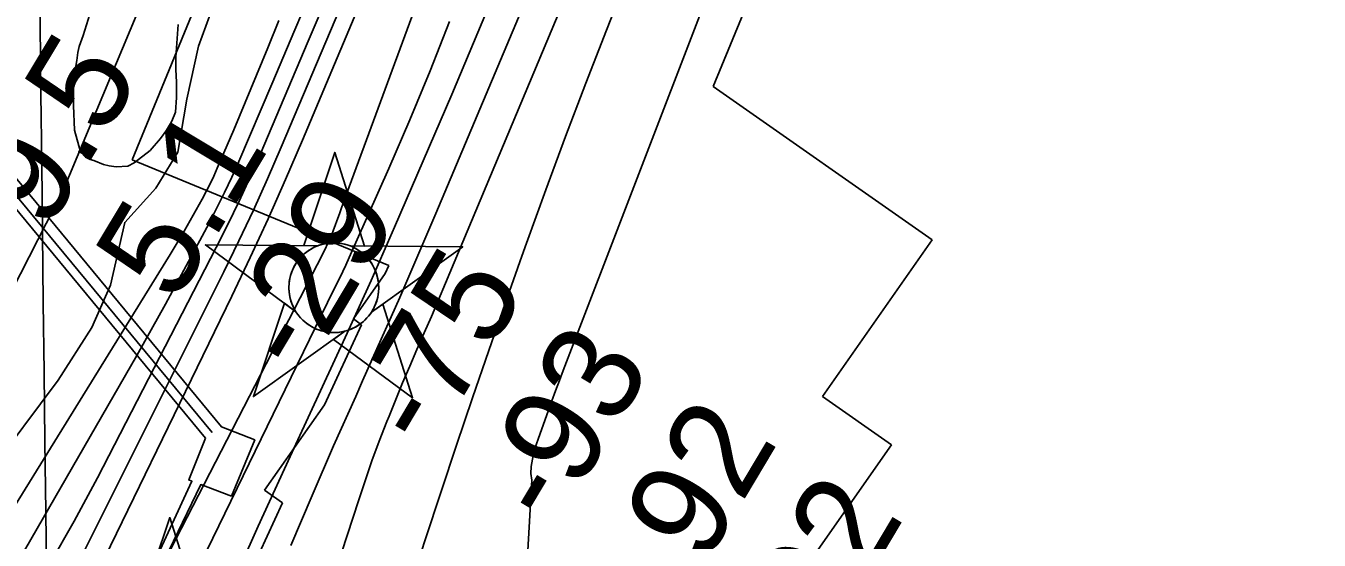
# Model space of a CAD drawing. Extents: x 3683402 to 3721514, y 487807 to 513565.
# Drawn here: x 3708766 to 3709645, y 493874 to 494224 of the extents above; entities that cross this region are included whole.
import ezdxf

# ---------------------------------------------------------------- set-up
doc = ezdxf.new("R2010")
doc.units = 0
for name, color, linetype in [('V-CHAN-DOCK', 7, 'Continuous'), ('V-CHAN-NAID', 7, 'Continuous'), ('V-GRID-MAJR', 7, 'Continuous'), ('V-RIVR-EDGE', 7, 'Continuous'), ('V-RIVR-RANG', 7, 'Continuous'), ('V-RRAP-FSHR', 7, 'Continuous'), ('V-RRAP-RVMT', 7, 'Continuous'), ('V-SITE-VEGE', 7, 'Continuous'), ('V-TOPO-DPTH', 7, 'Continuous'), ('V-TOPO-MAJR', 7, 'Continuous'), ('V-TOPO-MINR', 7, 'Continuous'), ('V-TOPO-WATR', 7, 'Continuous'), ('V-UTIL-LINE', 7, 'Continuous')]:
    doc.layers.add(name, color=color, linetype=linetype)

msp = doc.modelspace()

# ---------------------------------------------------------------- linework, layer by layer
at = {"layer": 'V-CHAN-DOCK'}
msp.add_lwpolyline([(3708887.74, 493943.4), (3708876.39, 493915.03), (3708878.57, 493914.21), (3708836.98, 493824.14), (3708841.22, 493822.16), (3708884.56, 493911.94), (3708905.39, 493904.05), (3708921.34, 493942.24), (3708898.62, 493951.2), (3708702.27, 494188.56), (3708693.12, 494178.74), (3708887.74, 493943.4)], dxfattribs=at)
at = {"layer": 'V-CHAN-NAID'}
for points in [[(3708964.18, 494074.41), (3708954.6, 494074.47), (3708975.72, 494137.96), (3708995.95, 494074.18), (3708986.36, 494074.25), (3708984.78, 494074.83), (3708982.69, 494075.45), (3708980.65, 494075.9), (3708978.61, 494076.21), (3708977.44, 494076.32), (3708975.91, 494076.4), (3708974.19, 494076.4), (3708972.82, 494076.33), (3708970.91, 494076.13), (3708969.55, 494075.91), (3708967.76, 494075.53), (3708966.23, 494075.1), (3708965.2, 494074.77)], [(3708964.18, 494074.41), (3708887.69, 494074.95), (3708949.26, 494029.55), (3708948.14, 494031.46), (3708947.33, 494033.09), (3708946.51, 494035.05), (3708945.81, 494037.11), (3708945.45, 494038.43), (3708945.09, 494040.06), (3708944.84, 494041.5), (3708944.66, 494043.1), (3708944.55, 494044.84), (3708944.53, 494046.42), (3708944.64, 494048.49), (3708944.82, 494050.11), (3708945.22, 494052.31), (3708945.7, 494054.23), (3708946.3, 494056.12), (3708946.96, 494057.8), (3708947.68, 494059.39), (3708948.5, 494060.92), (3708949.56, 494062.66), (3708950.59, 494064.13), (3708951.59, 494065.4), (3708952.59, 494066.55), (3708953.9, 494067.88), (3708954.95, 494068.85), (3708956.67, 494070.24), (3708957.88, 494071.11), (3708959.57, 494072.18), (3708961.3, 494073.13), (3708962.74, 494073.81)], [(3708986.36, 494074.25), (3709062.85, 494073.71), (3709000.65, 494029.18), (3709001.56, 494030.67), (3709002.54, 494032.52), (3709003.25, 494034.1), (3709003.99, 494036.06), (3709004.54, 494037.85), (3709004.93, 494039.48), (3709005.29, 494041.49), (3709005.48, 494043.07), (3709005.6, 494045.27), (3709005.58, 494047.34), (3709005.39, 494049.55), (3709005.12, 494051.31), (3709004.63, 494053.54), (3709003.99, 494055.68), (3709003.24, 494057.67), (3709002.59, 494059.11), (3709001.58, 494061.03), (3709000.52, 494062.75), (3708999.31, 494064.45), (3708998.05, 494065.99), (3708996.78, 494067.35), (3708995.14, 494068.89), (3708993.4, 494070.3), (3708991.72, 494071.48), (3708989.83, 494072.61), (3708988.36, 494073.37)], [(3708982.62, 494016.28), (3708920.41, 493971.76), (3708941.54, 494035.24), (3708949.26, 494029.55), (3708949.89, 494028.59), (3708951.27, 494026.73), (3708952.49, 494025.31), (3708953.95, 494023.81), (3708955.34, 494022.56), (3708956.8, 494021.4), (3708958.2, 494020.41), (3708959.88, 494019.38), (3708961.59, 494018.47), (3708963.38, 494017.66), (3708964.83, 494017.1), (3708966.46, 494016.57), (3708968.68, 494016.01), (3708970.21, 494015.72), (3708972.24, 494015.46), (3708973.78, 494015.36), (3708975.64, 494015.34), (3708977.33, 494015.41), (3708979.04, 494015.59), (3708980.94, 494015.9)], [(3709000.65, 494029.18), (3709008.44, 494034.77), (3709028.67, 493970.99), (3708974.82, 494010.7), (3708982.62, 494016.28), (3708984.28, 494016.75), (3708985.9, 494017.31), (3708988.05, 494018.23), (3708989.79, 494019.11), (3708991.65, 494020.23), (3708993.39, 494021.44), (3708994.95, 494022.68), (3708996.23, 494023.85), (3708997.62, 494025.27), (3708998.82, 494026.67), (3708999.94, 494028.15)], [(3708851.9, 493825.88), (3708842.31, 493825.95), (3708863.44, 493889.43), (3708883.66, 493825.66), (3708874.08, 493825.72), (3708872.5, 493826.3), (3708870.4, 493826.92), (3708868.36, 493827.37), (3708866.33, 493827.68), (3708865.16, 493827.79), (3708863.63, 493827.88), (3708861.91, 493827.87), (3708860.54, 493827.8), (3708858.63, 493827.6), (3708857.26, 493827.38), (3708855.48, 493827), (3708853.95, 493826.58), (3708852.92, 493826.25)]]:
    msp.add_lwpolyline(points, close=True, dxfattribs=at)
msp.add_circle((3708975.07, 494045.87), 30.54, dxfattribs=at)
at = {"layer": 'V-GRID-MAJR'}
msp.add_spline([(3708784.11, 493467.74), (3708712.75, 499525.16), (3708641.34, 505585.66), (3708569.94, 511646.18), (3708569.9, 511649.25)], degree=3, dxfattribs=at)
at = {"layer": 'V-RIVR-EDGE'}
msp.add_lwpolyline([(3709204.66, 494898.55), (3709196.14, 494852.35), (3709189.49, 494831.95), (3709165.44, 494818.81), (3709138.37, 494795.46), (3709104.63, 494748.12), (3709091.91, 494701.92), (3709072.64, 494675.56), (3709054.51, 494626.98), (3709004.38, 494504.63), (3708964.52, 494408.08), (3708936.69, 494324.7), (3708900.51, 494258.16), (3708882.98, 494210.17), (3708875.09, 494174.17), (3708869, 494138.17), (3708853.93, 494113.59), (3708832.86, 494090.23), (3708823.15, 494047.63), (3708810.47, 494018.85), (3708787.57, 493982.89), (3708739.99, 493919.37), (3708703.83, 493863.03)], dxfattribs=at)
at = {"layer": 'V-RRAP-FSHR'}
msp.add_lwpolyline([(3709683.94, 497909.33), (3709691.83, 497711.1), (3709672.5, 497425.14), (3709598.29, 496944.22), (3709548.73, 496474.36), (3709447.08, 495946.75), (3709429.93, 495804.15), (3709370.65, 495459.02), (3709316.31, 495264.98), (3709159.8, 494940.18), (3709104.61, 494843.87), (3708890.07, 494349.34), (3708791.12, 494112.62), (3708697.28, 493928.87), (3708618.26, 493803.47), (3708408.84, 493463.38)], dxfattribs=at)
at = {"layer": 'V-RRAP-RVMT'}
for p, q in [((3709271.31, 494275.17), (3709233.25, 494182.74)), ((3708837.88, 494132.96), (3708892.51, 494265.66)), ((3709233.25, 494182.74), (3709382.19, 494078.45)), ((3709012.61, 494061.04), (3708837.88, 494132.96)), ((3709382.19, 494078.45), (3709307.64, 493971.92)), ((3709010.06, 494055.54), (3709012.61, 494061.04)), ((3708988.37, 494024.58), (3709010.06, 494055.54)), ((3708993.92, 494020.7), (3708988.37, 494024.58)), ((3708968.69, 493966.22), (3708993.92, 494020.7)), ((3709307.64, 493971.92), (3709354.58, 493939.04)), ((3708928.02, 493908.12), (3708968.69, 493966.22)), ((3709354.58, 493939.04), (3709279.99, 493832.55)), ((3708940.24, 493899.59), (3708928.02, 493908.12)), ((3708905.67, 493825.04), (3708940.24, 493899.59))]:
    msp.add_line(p, q, dxfattribs=at)
at = {"layer": 'V-SITE-VEGE'}
msp.add_lwpolyline([(3708869.09, 494224.98), (3708867.58, 494202.64), (3708867.6, 494194.41), (3708868.02, 494185.79), (3708868.04, 494175.21), (3708867.28, 494165.41), (3708864.95, 494159.14), (3708861.44, 494153.25), (3708857.14, 494147.36), (3708850.11, 494139.11), (3708839.16, 494130.86), (3708834.85, 494128.5), (3708827.02, 494128.08), (3708822.31, 494128.86), (3708818.39, 494129.63), (3708811.72, 494132.36), (3708809.37, 494133.13), (3708806.23, 494134.69), (3708802.7, 494138.21), (3708798.74, 494153.09), (3708797.91, 494169.94), (3708798.01, 494181.76), (3708798.16, 494185.51), (3708798.64, 494191.1), (3708800.19, 494200.51), (3708800.96, 494206), (3708801.95, 494210.02), (3708804.45, 494217.37), (3708809.12, 494231.88)], dxfattribs=at)
at = {"layer": 'V-TOPO-DPTH'}
for points in [[(3708685.41, 493587.44), (3708905.67, 494040.02), (3708918.2, 494066.32), (3708930.44, 494092.76), (3708942.24, 494119.4), (3708953.75, 494146.18), (3709005.19, 494268.68), (3709041.99, 494356.89), (3709078.54, 494445.2), (3709114.69, 494533.68), (3709150.57, 494622.27), (3709236.39, 494835.48), (3709241.07, 494847.27), (3709245.68, 494859.09), (3709250.18, 494870.95), (3709254.61, 494882.84), (3709282.51, 494958.79)], [(3709282.51, 494958.79), (3709254.61, 494882.84), (3709250.18, 494870.95), (3709245.68, 494859.09), (3709241.07, 494847.27), (3709236.39, 494835.48), (3709150.57, 494622.27), (3709114.69, 494533.68), (3709078.54, 494445.2), (3709041.99, 494356.89), (3709005.19, 494268.68), (3708953.75, 494146.18), (3708942.24, 494119.4), (3708930.44, 494092.76), (3708918.2, 494066.32), (3708905.67, 494040.02), (3708685.41, 493587.44)], [(3709240.8, 494897.13), (3709232.56, 494875.06), (3709231.32, 494871.79), (3709230.06, 494868.52), (3709228.76, 494865.28), (3709227.44, 494862.04), (3709049.74, 494432.7), (3709026.94, 494377.87), (3709004.02, 494323.07), (3708980.94, 494268.35), (3708957.74, 494213.68), (3708924.89, 494136.59), (3708917.86, 494120.58), (3708910.6, 494104.68), (3708902.99, 494088.95), (3708895.15, 494073.32), (3708814.26, 493916.43), (3708798.44, 493886.98), (3708781.99, 493857.89), (3708555.75, 493465.09)], [(3708555.75, 493465.09), (3708781.99, 493857.89), (3708798.44, 493886.98), (3708814.26, 493916.43), (3708895.15, 494073.32), (3708902.99, 494088.95), (3708910.6, 494104.68), (3708917.86, 494120.58), (3708924.89, 494136.59), (3708957.74, 494213.68), (3708980.94, 494268.35), (3709004.02, 494323.07), (3709026.94, 494377.87), (3709049.74, 494432.7), (3709227.44, 494862.04), (3709228.76, 494865.28), (3709230.06, 494868.52), (3709231.32, 494871.79), (3709232.56, 494875.06), (3709240.8, 494897.13)], [(3708779.21, 493703.17), (3708967.59, 494068.8), (3708967.94, 494069.5), (3708968.29, 494070.2), (3708968.63, 494070.91), (3708968.96, 494071.62), (3708971.04, 494076.14), (3708972.37, 494079.13), (3708973.65, 494082.14), (3708974.85, 494085.18), (3708976.01, 494088.24), (3708977.18, 494091.45), (3708978.89, 494096.13), (3708980.6, 494100.81), (3708982.32, 494105.48), (3708984.03, 494110.16), (3709095.28, 494412.55)], [(3709095.28, 494412.55), (3708984.03, 494110.16), (3708982.32, 494105.48), (3708980.6, 494100.81), (3708978.89, 494096.13), (3708977.18, 494091.45), (3708976.01, 494088.24), (3708974.85, 494085.18), (3708973.65, 494082.14), (3708972.37, 494079.13), (3708971.04, 494076.14), (3708968.96, 494071.62), (3708968.63, 494070.91), (3708968.29, 494070.2), (3708967.94, 494069.5), (3708967.59, 494068.8), (3708779.21, 493703.17)], [(3708937.58, 494227.68), (3708930.14, 494209.01), (3708922.58, 494190.39), (3708914.85, 494171.84), (3708907.01, 494153.33), (3708895.77, 494127.1), (3708893.39, 494121.79), (3708890.9, 494116.52), (3708888.25, 494111.34), (3708885.5, 494106.21), (3708873.25, 494084.24), (3708863.82, 494068.49), (3708490.34, 493464.33)], [(3708884.63, 493858.61), (3708974.96, 494044.08), (3708979.09, 494052.67), (3708983.15, 494061.28), (3708987.13, 494069.94), (3708991.04, 494078.62), (3709012.55, 494127.05), (3709026.82, 494160.11), (3709040.62, 494193.35), (3709053.72, 494226.88)], [(3709053.72, 494226.88), (3709040.62, 494193.35), (3709026.82, 494160.11), (3709012.55, 494127.05), (3708991.04, 494078.62), (3708987.13, 494069.94), (3708983.15, 494061.28), (3708979.09, 494052.67), (3708974.96, 494044.08), (3708884.63, 493858.61)]]:
    msp.add_lwpolyline(points, dxfattribs=at)
at = {"layer": 'V-TOPO-MAJR'}
msp.add_lwpolyline([(3709081.97, 494240.68), (3709055.3, 494177.21), (3709016.38, 494086.94), (3709008.51, 494068.88), (3709000.53, 494050.86), (3708992.41, 494032.9), (3708984.19, 494014.99), (3708949.13, 493939.43), (3708923.65, 493883.62), (3708898.61, 493827.62)], dxfattribs=at)
at = {"layer": 'V-TOPO-MINR'}
for points in [[(3709282.51, 494958.79), (3709254.61, 494882.84), (3709250.18, 494870.95), (3709245.68, 494859.09), (3709241.07, 494847.27), (3709236.39, 494835.48), (3709150.57, 494622.27), (3709114.69, 494533.68), (3709078.54, 494445.2), (3709041.99, 494356.89), (3709005.19, 494268.68), (3708953.75, 494146.18), (3708942.24, 494119.4), (3708930.44, 494092.76), (3708918.2, 494066.32), (3708905.67, 494040.02), (3708685.41, 493587.44)], [(3709261.66, 494928.14), (3709243.41, 494878.87), (3709240.6, 494871.37), (3709237.73, 494863.89), (3709234.78, 494856.44), (3709231.79, 494849.01), (3709101.16, 494528.98), (3709071.63, 494457.03), (3709041.92, 494385.15), (3709011.94, 494313.38), (3708981.78, 494241.69), (3708939.34, 494141.37), (3708930.06, 494119.99), (3708920.51, 494098.73), (3708910.55, 494077.66), (3708900.32, 494056.71), (3708756.12, 493768.26), (3708746.17, 493748.98), (3708581.8, 493465.39)], [(3709360.09, 494910.95), (3709351.43, 494885.98), (3709342.81, 494860.99), (3709331.61, 494828.46), (3709328.57, 494819.74), (3709325.5, 494811.04), (3709322.38, 494802.36), (3709319.21, 494793.7), (3709253.03, 494614.37), (3709216.54, 494517.58), (3709179.16, 494421.13), (3709140.45, 494325.22), (3709100.84, 494229.65), (3709044.51, 494096.33), (3709032.3, 494067.74), (3709019.95, 494039.21), (3709007.39, 494010.77), (3708994.7, 493982.39), (3708989.95, 493971.88), (3708974.97, 493938.22), (3708960.25, 493904.44), (3708945.92, 493870.49)], [(3709240.8, 494897.13), (3709232.56, 494875.06), (3709231.32, 494871.79), (3709230.06, 494868.52), (3709228.76, 494865.28), (3709227.44, 494862.04), (3709049.74, 494432.7), (3709026.94, 494377.87), (3709004.02, 494323.07), (3708980.94, 494268.35), (3708957.74, 494213.68), (3708924.89, 494136.59), (3708917.86, 494120.58), (3708910.6, 494104.68), (3708902.99, 494088.95), (3708895.15, 494073.32), (3708814.26, 493916.43), (3708798.44, 493886.98), (3708781.99, 493857.89), (3708555.75, 493465.09)], [(3709210.71, 494429.87), (3709051.06, 494049), (3709046.28, 494037.68), (3709041.45, 494026.37), (3709036.56, 494015.09), (3709031.63, 494003.82), (3709026.73, 493992.55), (3709021.92, 493981.23), (3709017.23, 493969.87), (3709012.64, 493958.46), (3709011.16, 493954.74), (3709006.02, 493941.41), (3709001.05, 493928.01), (3708996.33, 493914.52), (3708991.79, 493900.96), (3708965.15, 493818.96)], [(3709095.28, 494412.55), (3708984.03, 494110.16), (3708982.32, 494105.48), (3708980.6, 494100.81), (3708978.89, 494096.13), (3708977.18, 494091.45), (3708976.01, 494088.24), (3708974.85, 494085.18), (3708973.65, 494082.14), (3708972.37, 494079.13), (3708971.04, 494076.14), (3708968.96, 494071.62), (3708968.63, 494070.91), (3708968.29, 494070.2), (3708967.94, 494069.5), (3708967.59, 494068.8), (3708779.21, 493703.17)], [(3709209.78, 494346.55), (3709160.5, 494221.08), (3709146.52, 494184.99), (3709132.77, 494148.81), (3709119.36, 494112.51), (3709106.18, 494076.12), (3709103.03, 494067.3), (3709091.69, 494035.22), (3709080.49, 494003.09), (3709069.48, 493970.9), (3709058.61, 493938.66), (3709037.36, 493875.01), (3709028.55, 493847.68)], [(3708964.27, 494258.25), (3708948.61, 494221.24), (3708932.85, 494184.27), (3708910.36, 494131.83), (3708905.63, 494121.18), (3708900.72, 494110.62), (3708895.54, 494100.18), (3708890.18, 494089.83), (3708860.65, 494034.57), (3708841.05, 493999.79), (3708532.7, 493464.82)], [(3709228.47, 494242.53), (3709131.17, 493989.63), (3709128.54, 493982.72), (3709125.94, 493975.8), (3709123.4, 493968.86), (3709120.89, 493961.91), (3709114.36, 493943.59), (3709112.81, 493938.84), (3709111.43, 493934.04), (3709110.31, 493929.18), (3709109.36, 493924.27), (3709109.19, 493919.5), (3709109.79, 493914.93), (3709099.48, 493731.1)], [(3709053.72, 494226.88), (3709040.62, 494193.35), (3709026.82, 494160.11), (3709012.55, 494127.05), (3708991.04, 494078.62), (3708987.13, 494069.94), (3708983.15, 494061.28), (3708979.09, 494052.67), (3708974.96, 494044.08), (3708884.63, 493858.61)]]:
    msp.add_lwpolyline(points, dxfattribs=at)
at = {"layer": 'V-TOPO-WATR'}
msp.add_lwpolyline([(3708937.58, 494227.68), (3708930.14, 494209.01), (3708922.58, 494190.39), (3708914.85, 494171.84), (3708907.01, 494153.33), (3708895.77, 494127.1), (3708893.39, 494121.79), (3708890.9, 494116.52), (3708888.25, 494111.34), (3708885.5, 494106.21), (3708873.25, 494084.24), (3708863.82, 494068.49), (3708490.34, 493464.33)], dxfattribs=at)
at = {"layer": 'V-UTIL-LINE'}
msp.add_line((3708697.75, 494182.56), (3708892.36, 493947.23), dxfattribs=at)

# ---------------------------------------------------------------- texts
at = {"layer": 'V-RIVR-RANG'}
for s, rotation, p in [('9.5', 58.93833, (3708779.98, 494083.27)), ('5.1', 58.93833, (3708867, 494033.92)), ('-29', 59.22322, (3708954.17, 493984.06)), ('-75', 59.22322, (3709040.37, 493933.35)), ('-93', 59.22322, (3709125.62, 493881.07)), ('-92', 59.22322, (3709211.68, 493830.14)), ('-92', 59.22322, (3709297.47, 493778.76))]:
    msp.add_text(s, height=67, rotation=rotation, dxfattribs=at).set_placement(p)

doc.saveas('drawing.dxf')
